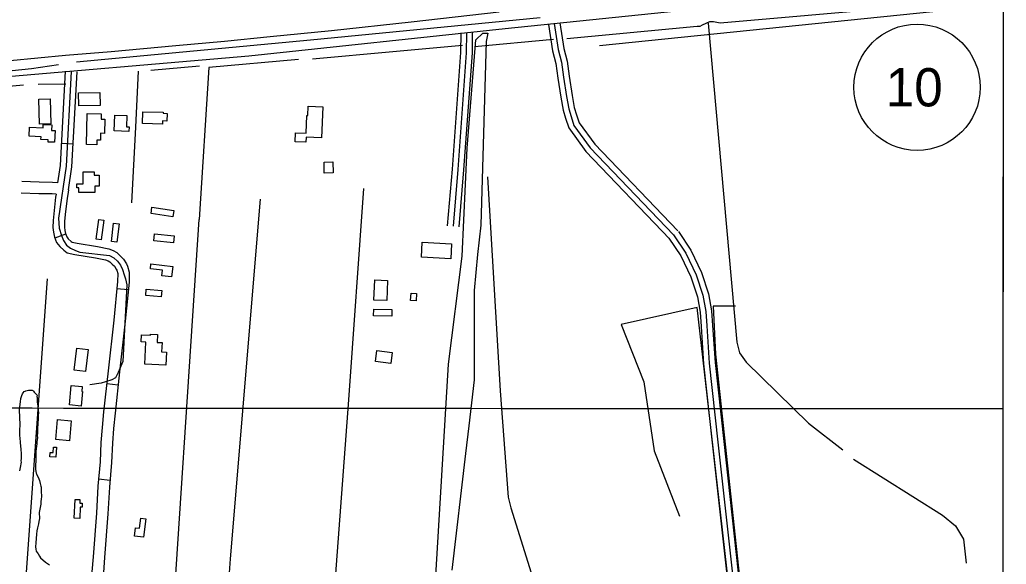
# Model space of a CAD drawing. Extents: x 3219052 to 3256913, y 800770 to 826146.
# Drawn here: x 3252081 to 3254658, y 811802 to 813225 of the extents above; entities that cross this region are included whole.
import ezdxf

# ---------------------------------------------------------------- set-up
doc = ezdxf.new("R2010")
doc.units = 0
for name, color, linetype in [('V-BLDG-OTLN', 7, 'Continuous'), ('V-GRID-FRAM', 7, 'Continuous'), ('V-GRID-MAJR', 7, 'Continuous'), ('V-LEVE-TOET', 7, 'Continuous'), ('V-ROAD-CNTR', 7, 'Continuous'), ('V-ROAD-IDEN', 7, 'Continuous'), ('V-SITE-VEGE', 7, 'Continuous'), ('V-TOPO-SHOR', 7, 'Continuous')]:
    doc.layers.add(name, color=color, linetype=linetype)

msp = doc.modelspace()

# ---------------------------------------------------------------- linework, layer by layer
at = {"layer": 'V-BLDG-OTLN'}
for points in [[(3252234.5810000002, 813033.8520000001), (3252290.018, 813035.058), (3252290.756, 813001.225), (3252235.316, 813000.019)], [(3252160.132, 813018.027), (3252161.725, 812953.233), (3252132.238, 812952.508), (3252130.645, 813017.302)], [(3252402.47, 812984.704), (3252455.749, 812983.295), (3252455.673, 812980.475), (3252465.591, 812980.213), (3252465.0670000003, 812960.27), (3252453.803, 812960.569), (3252453.5840000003, 812952.286), (3252401.649, 812953.659)], [(3252872.47, 812997.652), (3252868.824, 812916.451), (3252829.1890000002, 812918.228), (3252828.593, 812904.961), (3252800.509, 812906.225), (3252801.56, 812929.65), (3252829.181, 812928.409), (3252831.254, 812974.5970000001), (3252833.144, 812974.511), (3252834.2600000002, 812999.368)], [(3252257.199, 812979.914), (3252293.852, 812978.882), (3252293.471, 812965.338), (3252303.461, 812965.056), (3252302.417, 812927.9890000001), (3252292.068, 812928.28), (3252291.5500000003, 812909.952), (3252282.353, 812910.208), (3252282.002, 812897.834), (3252254.911, 812898.596)], [(3252329.203, 812975.853), (3252360.506, 812974.821), (3252359.54, 812945.52), (3252366.595, 812945.286), (3252366.196, 812933.16), (3252327.8370000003, 812934.426)], [(3252142.233, 812950.9720000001), (3252164.761, 812949.933), (3252164.103, 812935.64), (3252172.946, 812935.235), (3252171.537, 812904.67), (3252154.662, 812905.447), (3252154.916, 812910.954), (3252136.183, 812911.818), (3252136.5270000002, 812919.295), (3252105.309, 812920.735), (3252106.395, 812944.297), (3252141.85, 812942.6630000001)], [(3252875.8200000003, 812852.805), (3252898.8910000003, 812853.454), (3252899.704, 812824.577), (3252876.631, 812823.9280000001)], [(3252246.375, 812827.299), (3252275.193, 812827.3910000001), (3252275.219, 812818.853), (3252287.933, 812818.894), (3252288.028, 812789.849), (3252276.907, 812789.812), (3252276.958, 812773.447), (3252235.4390000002, 812773.312), (3252235.396, 812786.0380000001), (3252230.2970000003, 812786.022), (3252230.2660000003, 812796.237), (3252246.4760000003, 812796.2880000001)], [(3252426.249, 812735.074), (3252483.018, 812726.607), (3252480.595, 812710.36), (3252423.826, 812718.829)], [(3252287.614, 812703.057), (3252300.482, 812701.312), (3252293.447, 812649.465), (3252280.577, 812651.212)], [(3252325.832, 812693.03), (3252340.174, 812691.332), (3252334.5640000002, 812643.942), (3252320.222, 812645.637)], [(3252432.514, 812665.331), (3252484.367, 812660.172), (3252482.592, 812642.3030000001), (3252430.736, 812647.462)], [(3253209.015, 812639.596), (3253206.781, 812600.11), (3253130.169, 812604.444), (3253132.404, 812643.929)], [(3252423.72, 812587.435), (3252480.9620000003, 812579.907), (3252477.394, 812552.777), (3252452.185, 812556.093), (3252454.0470000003, 812570.234), (3252422.012, 812574.451)], [(3253008.2600000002, 812544.949), (3253041.436, 812543.762), (3253039.562, 812491.425), (3253006.386, 812492.611)], [(3252409.972, 812504.166), (3252411.485, 812520.765), (3252452.079, 812517.064), (3252450.565, 812500.465)], [(3253102.153, 812491.015), (3253103.179, 812510.729), (3253117.384, 812509.99), (3253116.358, 812490.2760000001)], [(3253053.224, 812467.758), (3253052.886, 812450.283), (3253005.475, 812451.196), (3253005.813, 812468.672)], [(3252407.848, 812325.16), (3252410.611, 812382.8030000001), (3252397.7060000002, 812383.422), (3252398.593, 812401.956), (3252422.151, 812400.8300000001), (3252422.262, 812403.162), (3252441.021, 812402.263), (3252440.0470000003, 812381.884), (3252452.582, 812381.284), (3252451.423, 812357.074), (3252463.992, 812356.4720000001), (3252462.366, 812322.547)], [(3252229.557, 812366.702), (3252259.255, 812363.431), (3252252.898, 812305.712), (3252223.198, 812308.985)], [(3253053.9020000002, 812355.081), (3253050.115, 812326.819), (3253010.236, 812332.16), (3253014.019, 812360.4230000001)], [(3252215.043, 812269.35), (3252244.078, 812266.677), (3252242.884, 812253.708), (3252244.7060000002, 812253.54), (3252241.214, 812215.594), (3252210.359, 812218.433)], [(3252179.203, 812180.309), (3252215.551, 812177.215), (3252211.095, 812124.886), (3252174.749, 812127.983)], [(3252176.539, 812108.023), (3252175.484, 812081.737), (3252159.636, 812082.372), (3252160.122, 812094.469), (3252168.074, 812094.148), (3252168.644, 812108.338)], [(3252237.9050000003, 811971.135), (3252237.52, 811962.003), (3252244.076, 811961.726), (3252243.631, 811951.197), (3252238.671, 811951.406), (3252237.417, 811921.645), (3252223.383, 811922.233), (3252225.465, 811971.659)], [(3252380.747, 811875.573), (3252383.577, 811897.429), (3252393.481, 811896.147), (3252396.887, 811922.4230000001), (3252410.598, 811920.647), (3252404.366, 811872.513)]]:
    msp.add_lwpolyline(points, close=True, dxfattribs=at)
at = {"layer": 'V-GRID-FRAM'}
for points in [[(3223248.62, 824370.115), (3254658.455, 824333.567), (3254645.2290000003, 806146.92), (3223219.523, 806183.487), (3223248.62, 824370.115)], [(3254658.455, 824333.5669999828), (3254645.2290000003, 806146.92)]]:
    msp.add_lwpolyline(points, dxfattribs=at)
at = {"layer": 'V-GRID-MAJR'}
msp.add_spline([(3223229.222, 812245.659), (3228465.955, 812237.661), (3233702.6890000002, 812230.425), (3238939.4250000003, 812223.951), (3244176.161, 812218.238), (3249412.899, 812213.287), (3254649.637, 812209.098), (3254649.6380000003, 812209.098)], degree=3, dxfattribs=at)
at = {"layer": 'V-LEVE-TOET'}
msp.add_lwpolyline([(3252055.852, 813118.568), (3252200.275, 813132.248), (3252320.032, 813141.579), (3252488.644, 813157.5), (3252615.923, 813169.145), (3252735.4560000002, 813181.527), (3252895.614, 813196.547), (3253103.926, 813219.337), (3253333.849, 813245.785)], dxfattribs=at)
at = {"layer": 'V-ROAD-CNTR'}
for p, q in [((3252190.13358261, 812902.778167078), (3252220.0885227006, 812901.128170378)), ((3252200.7100274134, 812665.0315020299), (3252172.7679983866, 812654.1116570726)), ((3252364.3394784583, 812518.8359684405), (3252334.4858278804, 812521.7956216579)), ((3252337.963936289, 812270.0540082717), (3252308.147765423, 812273.3700231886)), ((3252316.746740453, 812021.3646927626), (3252286.864100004, 812024.015692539))]:
    msp.add_line(p, q, dxfattribs=at)
for points in [[(3254019.25992435, 813270.123432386), (3253349.1932644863, 813201.6295693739), (3252679.3976040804, 813129.6657133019), (3251967.090028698, 813068.3928358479), (3251813.895335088, 813054.5178635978)], [(3253477.39100809, 813214.733543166), (3253487.7719873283, 813146.95667872), (3253496.0859707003, 813113.90674482), (3253501.5919596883, 813074.9448227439), (3253509.658943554, 813024.8199229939), (3253515.2259324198, 812992.473987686), (3253521.1919204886, 812972.4280277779), (3253528.66590554, 812949.0230745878), (3253571.539819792, 812890.2261921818), (3253789.1543845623, 812662.92764678)], [(3253492.217978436, 813217.0045386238), (3253502.491957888, 813149.928672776), (3253510.826941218, 813116.7937390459), (3253516.4239300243, 813077.1858182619), (3253524.4549139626, 813027.2839180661), (3253529.856903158, 812995.8979808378), (3253535.52589182, 812976.8490189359), (3253542.216878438, 812955.8990608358), (3253583.068796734, 812899.8741728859), (3253799.989362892, 812673.300626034)], [(3253233.0794967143, 813190.9085908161), (3253232.588497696, 813139.52169359), (3253210.5555417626, 812834.8543029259), (3253197.8925670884, 812686.5435995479)], [(3253248.0784667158, 813190.765591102), (3253247.5834677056, 813138.9086948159), (3253225.509511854, 812833.6753052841), (3253212.838537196, 812685.2676020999)], [(3253263.077436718, 813190.622591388), (3253262.5784377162, 813138.2956960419), (3253240.463481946, 812832.496307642), (3253227.7845073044, 812683.9916046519)], [(3253462.564037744, 813212.4625477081), (3253473.052016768, 813143.984684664), (3253481.3450001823, 813111.0197505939), (3253486.7599893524, 813072.703827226), (3253494.862973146, 813022.3559279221), (3253500.5949616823, 812989.049994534), (3253506.857949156, 812968.0070366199), (3253515.114932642, 812942.14708834), (3253560.01084285, 812880.578211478), (3253778.319406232, 812652.554667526)], [(3252180.296435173, 812798.7329037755), (3252186.889589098, 812843.8842848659), (3252200.4805619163, 813090.5827914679)], [(3252215.4575319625, 813089.757793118), (3252201.8295592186, 812842.385287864), (3252182.0355988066, 812706.8285589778), (3252184.0285948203, 812680.523611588), (3252189.484583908, 812661.3406499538), (3252195.0455727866, 812647.770677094), (3252202.89355709, 812635.896700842), (3252213.1025366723, 812628.023716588), (3252226.6695095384, 812621.6577293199), (3252237.936487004, 812617.905736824), (3252314.976332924, 812608.86275491), (3252327.0063088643, 812602.5467675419), (3252336.491289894, 812593.6967852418), (3252344.181274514, 812584.0598045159), (3252349.325264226, 812571.8878288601), (3252353.979254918, 812558.8098550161), (3252357.171248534, 812548.086876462), (3252360.1872425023, 812531.983908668), (3252349.9202630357, 812332.0183086), (3252338.374286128, 812303.460365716), (3252330.9813009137, 812289.080394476), (3252321.210320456, 812284.3964038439), (3252305.240352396, 812278.3744158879), (3252293.377376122, 812275.6044214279), (3252263.759435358, 812271.1034304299)], [(3252207.963008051, 812780.5743249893), (3252216.769529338, 812840.8862908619), (3252230.434502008, 813088.9327947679)], [(3252180.036500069, 812799.0060219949), (3252166.131286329, 812799.651768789), (3252131.307535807, 812800.2753041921), (3252086.2103360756, 812801.8530923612)], [(3252208.2673655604, 812780.3241365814), (3252207.1114964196, 812774.7331757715), (3252204.3339803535, 812757.6286657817), (3252200.695500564, 812723.4833893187), (3252197.8436998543, 812698.8028462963), (3252197.5587363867, 812682.7252439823), (3252198.2842723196, 812674.5209193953), (3252200.322059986, 812666.0242447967), (3252203.600488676, 812657.6353024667), (3252207.554060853, 812652.4160136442), (3252214.8007557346, 812645.8771089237), (3252217.5338928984, 812643.8902224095), (3252230.6944993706, 812640.8628877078), (3252284.066657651, 812632.4280887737), (3252313.2201056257, 812626.1709977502), (3252324.6615238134, 812622.2991917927), (3252334.050987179, 812616.7410055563), (3252343.5237091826, 812608.3051819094), (3252352.062299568, 812599.406097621), (3252359.324097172, 812587.5595413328), (3252362.3444010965, 812581.448224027), (3252366.7688240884, 812565.5524603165), (3252366.3902164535, 812539.5215052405), (3252356.2486807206, 812437.2251070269), (3252341.802982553, 812304.5730506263), (3252329.8405282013, 812197.0118387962), (3252326.1584334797, 812156.628183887), (3252322.9680863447, 812118.2786463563), (3252320.864374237, 812067.7795476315), (3252315.1684075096, 812003.5733838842), (3252310.8758641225, 811933.5127652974), (3252302.3832972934, 811819.585842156), (3252299.4120137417, 811780.8507657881)], [(3252176.2268695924, 812769.1506065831), (3252165.166713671, 812769.664231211), (3252130.514464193, 812770.284695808), (3252084.818582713, 812771.8834296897)], [(3252175.8438442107, 812769.3466414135), (3252174.5900196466, 812761.6253342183), (3252170.8784994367, 812726.7946106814), (3252167.8743001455, 812700.7951537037), (3252167.5352636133, 812681.6667560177), (3252168.5957276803, 812669.6750806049), (3252171.629940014, 812657.0237552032), (3252177.173511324, 812642.8386975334), (3252185.351939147, 812632.0419863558), (3252195.8792442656, 812622.5428910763), (3252204.844107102, 812616.0257775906), (3252224.9835006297, 812611.3931122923), (3252278.573342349, 812602.9239112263), (3252305.2378943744, 812597.2010022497), (3252312.076476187, 812594.8868082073), (3252316.2690128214, 812592.4049944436), (3252322.6922908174, 812586.6848180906), (3252328.1757004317, 812580.9699023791), (3252333.033902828, 812573.0444586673), (3252334.199598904, 812570.6857759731), (3252336.709175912, 812561.6695396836), (3252336.4117835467, 812541.2224947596), (3252326.4093192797, 812440.3288929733), (3252311.983017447, 812307.8549493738), (3252299.991471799, 812200.0321612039), (3252296.2715665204, 812159.233816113), (3252293.0199136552, 812120.1473536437), (3252290.919625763, 812069.7304523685), (3252285.249592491, 812005.8166161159), (3252280.944135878, 811935.5452347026), (3252272.468702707, 811821.848157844), (3252269.4639862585, 811782.6772342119)], [(3253776.697409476, 812654.5726634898), (3253808.0303468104, 812607.856756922), (3253833.829295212, 812553.12786638), (3253851.381260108, 812501.1209703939), (3253858.4262460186, 812461.13305037), (3253860.881241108, 812423.7731250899), (3253867.63022761, 812326.2273201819), (3253890.2801823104, 812119.4257337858), (3253938.7330854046, 811680.7246111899)], [(3253789.1543845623, 812662.92764678), (3253821.116320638, 812615.274742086), (3253847.76526734, 812558.74285515), (3253865.9572309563, 812504.8419629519), (3253873.3402161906, 812462.9310467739), (3253875.847211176, 812424.78312307), (3253882.574197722, 812327.562317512), (3253905.19015249, 812121.065730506), (3253953.642055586, 811682.3716078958)], [(3253801.611359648, 812671.28263007), (3253834.202294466, 812622.6927272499), (3253861.701239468, 812564.35784392), (3253880.5332018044, 812508.5629555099), (3253888.2541863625, 812464.7290431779), (3253890.813181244, 812425.7931210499), (3253897.5181678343, 812328.897314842), (3253920.10012267, 812122.705727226), (3253968.5510257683, 811684.0186046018)]]:
    msp.add_lwpolyline(points, dxfattribs=at)
at = {"layer": 'V-ROAD-IDEN'}
msp.add_circle((3254425.49162169, 813048.5348650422), 164.99966999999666, dxfattribs=at)
at = {"layer": 'V-SITE-VEGE'}
for p, q in [((3253272.5500000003, 813172.2420000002), (3253290.47, 813190.1740000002)), ((3253290.47, 813190.1740000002), (3253303.911, 813190.1740000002)), ((3253303.911, 813190.1740000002), (3253299.432, 813167.7570000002)), ((3253250.147, 812889.759), (3253272.5500000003, 813172.2420000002)), ((3253299.432, 813167.7570000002), (3253285.991, 812687.986)), ((3253236.7060000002, 812607.2760000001), (3253250.147, 812889.759)), ((3253285.991, 812687.986), (3253277.029, 812611.759)), ((3253200.864, 812324.7940000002), (3253236.7060000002, 812607.2760000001)), ((3253277.029, 812611.759), (3253268.069, 812517.5980000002)), ((3253268.069, 812517.5980000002), (3253268.069, 812284.438)), ((3253156.06, 811571.5040000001), (3253200.864, 812324.7940000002)), ((3253268.069, 812284.438), (3253254.628, 812163.3740000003)), ((3253254.628, 812163.3740000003), (3253245.666, 812091.633)), ((3253245.666, 812091.633), (3253209.826, 811786.7310000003))]:
    msp.add_line(p, q, dxfattribs=at)
for points in [[(3252080.662, 812045.962), (3252082.623, 812054.609), (3252085.091, 812069.0210000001), (3252084.622, 812071.909), (3252085.132, 812078.636), (3252085.659, 812088.731), (3252084.768, 812104.599), (3252083.826, 812108.93), (3252082.92, 812121.915), (3252081.5160000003, 812130.576), (3252081.075, 812139.712), (3252081.128, 812151.731), (3252081.679, 812167.593), (3252080.403, 812205.1), (3252081.401, 812213.27), (3252082.423, 812226.725), (3252083.899, 812234.893), (3252085.859, 812243.058), (3252088.282, 812247.373), (3252089.736, 812250.25), (3252092.1550000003, 812253.126), (3252094.563, 812254.557), (3252096.972, 812255.508)], [(3252096.972, 812255.508), (3252100.339, 812255.975), (3252103.71, 812256.921), (3252107.556, 812256.902), (3252112.844, 812257.361), (3252115.242, 812255.907), (3252116.68, 812254.459), (3252118.588, 812251.5650000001), (3252126.248, 812243.84), (3252125.752, 812240.4770000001), (3252126.221, 812238.071), (3252126.168, 812226.051), (3252127.114, 812222.682), (3252128.957, 812204.406), (3252129.4080000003, 812197.191), (3252128.9, 812191.426), (3252128.853, 812180.367), (3252128.3370000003, 812172.676), (3252127.29, 812153.4500000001), (3252127.249, 812144.316), (3252126.744, 812138.5480000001), (3252127.198, 812132.777), (3252125.711, 812122.687), (3252125.2060000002, 812116.922), (3252123.196, 812097.218), (3252123.153, 812087.6020000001), (3252122.6580000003, 812084.24), (3252122.594, 812069.818), (3252122.091, 812064.05), (3252122.025, 812049.626), (3252123.424, 812040.005), (3252124.376, 812038.078), (3252125.328, 812035.669), (3252128.669, 812029.888), (3252132.4760000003, 812021.214), (3252134.362, 812013.035), (3252135.775, 812006.297), (3252136.7260000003, 812003.888), (3252136.685, 811994.273), (3252137.575, 811978.403), (3252137.072, 811973.117), (3252136.076, 811964.9500000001), (3252135.566, 811959.181), (3252131.626, 811937.566), (3252132.038, 811921.696), (3252131.038, 811913.529), (3252130.053, 811907.763), (3252127.12, 811897.2000000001), (3252125.642, 811889.034), (3252124.642, 811880.384), (3252122.6210000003, 811857.796), (3252122.095, 811847.704), (3252122.549, 811841.933), (3252123.966, 811836.155), (3252128.742, 811828.924), (3252132.085, 811823.6190000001), (3252135.427, 811818.7980000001), (3252148.362, 811807.684), (3252158.426, 811800.907)]]:
    msp.add_lwpolyline(points, dxfattribs=at)
at = {"layer": 'V-TOPO-SHOR'}
for p, q in [((3253595.1833580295, 813157.2505668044), (3254595.022642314, 813259.2826426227)), ((3253475.4698234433, 813173.1206230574), (3253268.9108817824, 813154.4634830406)), ((3252808.9430367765, 813120.7183179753), (3252574.613206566, 813100.3839224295)), ((3252550.3241364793, 813103.9057517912), (3252423.6105914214, 813092.0231062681)), ((3252574.613206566, 813100.3839224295), (3252549.483907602, 812703.0160626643)), ((3251901.1227829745, 813037.583447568), (3252090.323555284, 813054.5415079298)), ((3252128.5071630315, 813056.1969393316), (3252201.399834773, 813057.7796236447))]:
    msp.add_line(p, q, dxfattribs=at)
for points in [[(3254654.1044355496, 813295.6034897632), (3254589.8599309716, 813280.1189930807), (3254371.141904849, 813256.2809549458), (3253911.1595104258, 813215.5939770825), (3253893.8122531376, 813219.1012570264), (3253883.3995339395, 813219.1230811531), (3253864.291361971, 813210.4858260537), (3253857.342274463, 813207.0294690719), (3253850.4004616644, 813207.0440184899), (3253510.1825247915, 813174.7833291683)], [(3252229.287118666, 813114.9913815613), (3252840.2903150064, 813172.7164415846), (3253440.8807921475, 813230.4633257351)], [(3253879.921352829, 813215.6594494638), (3253954.5353634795, 812382.4818700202), (3253961.4189786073, 812354.7000694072), (3253978.722587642, 812330.3673510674), (3254141.5205518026, 812170.3637453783), (3254231.6186240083, 812100.7564749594)], [(3253237.6799988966, 813157.9998618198), (3253055.4210393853, 813141.0272520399), (3252845.3911913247, 813122.3773867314)], [(3250630.8437878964, 813074.9550550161), (3251323.2532410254, 813056.1492185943), (3251567.941230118, 813050.4299920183), (3251639.094811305, 813050.2808604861), (3251831.770127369, 813068.9670993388), (3252111.2399275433, 813097.884189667), (3252182.4153328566, 813108.1477773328)], [(3252390.6333432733, 813090.356762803), (3252383.3859927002, 812944.5932434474), (3252372.558615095, 812746.7734028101)], [(3253302.9070243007, 812814.2419088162), (3253336.444860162, 812255.3532314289), (3253356.6883218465, 811977.6370712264), (3253363.5719369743, 811949.8552706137), (3253618.7094539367, 811133.6539383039), (3253656.6493589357, 811019.0340053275), (3253801.205276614, 810435.6161924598), (3253811.516149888, 810387.001678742), (3253835.7470223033, 810355.7125981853)], [(3253005.0291647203, 809798.6353233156), (3252794.191388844, 810222.5296612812), (3252787.3004990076, 810246.8405554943), (3252801.504211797, 810399.531338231), (3252855.0154748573, 811090.1325910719), (3252940.71060767, 812231.88620345), (3252980.047256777, 812783.6802991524)], [(3252709.2583599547, 812756.4804752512), (3252630.926973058, 811816.0248846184), (3252559.4137289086, 810816.549335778), (3252466.791332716, 809681.7520856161), (3252459.7476739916, 809633.1739454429), (3252926.8432720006, 808927.5978606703), (3252951.6997693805, 809194.8067304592), (3252994.398204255, 809694.5299554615)], [(3252250.261720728, 808625.1600353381), (3252468.6359834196, 811470.991711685), (3252549.483907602, 812703.0160626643)], [(3252152.2785289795, 812547.863684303), (3252006.413733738, 810516.1170432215), (3251975.3472346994, 809206.3226202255)], [(3254034.6289704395, 810851.6375548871), (3253911.953323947, 811938.2931474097), (3253850.597313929, 812472.9436776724), (3253652.6610779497, 812428.236552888), (3253711.3536742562, 812278.8639076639), (3253738.742640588, 812098.3185772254), (3253804.3334014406, 811928.1059441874)], [(3253951.2608742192, 812476.2036175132), (3253892.2554654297, 812476.3272875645), (3253898.935388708, 812351.3601077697), (3253984.0421403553, 811556.3406745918), (3254052.2526666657, 810980.0247181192), (3254177.1907476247, 810972.8210158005), (3254225.4997235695, 810837.3538203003), (3254263.4978262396, 810750.5011385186), (3254294.6268632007, 810698.3720701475), (3254287.6486768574, 810681.0320875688), (3254332.5449440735, 810573.3394179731)], [(3254259.334952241, 812076.4019324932), (3254491.580143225, 811930.1364582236), (3254526.231009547, 811902.2964599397), (3254546.9837008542, 811867.5437476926), (3254553.7945688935, 811805.0528830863)]]:
    msp.add_lwpolyline(points, dxfattribs=at)

# ---------------------------------------------------------------- texts
at = {"layer": 'V-ROAD-IDEN'}
msp.add_text('10', height=100.00002399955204, rotation=359.87988283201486, dxfattribs=at).set_placement((3254343.49678568, 812998.7069646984))

doc.saveas('drawing.dxf')
